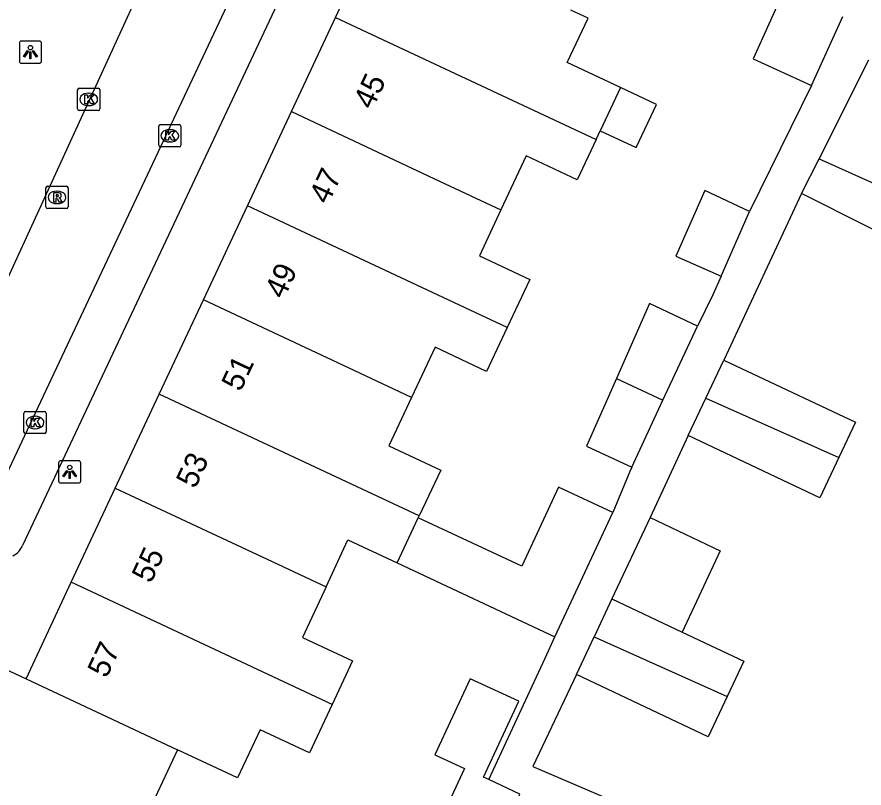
# Model space of a CAD drawing. Extents: x 159822 to 160765, y 380693 to 381634.
# Drawn here: x 160203.01 to 160241.09, y 381322.41 to 381357.05 of the extents above; entities that cross this region are included whole.
import ezdxf

# ---------------------------------------------------------------- set-up
doc = ezdxf.new("R2010")
doc.units = 0
for name, color, linetype in [('IMGEO_Kolk', 7, 'Continuous'), ('IMGEO_Lichtpunt', 7, 'Continuous'), ('IMGEO_Pand', 7, 'Continuous'), ('IMGEO_Pand_nummerreeks', 7, 'Continuous'), ('IMGEO_Rijbaan_lokaal_open', 7, 'Continuous'), ('IMGEO_Rioolput', 7, 'Continuous'), ('IMGEO_Voetpad_halfverhard', 7, 'Continuous'), ('IMGEO_Voetpad_open', 7, 'Continuous')]:
    doc.layers.add(name, color=color, linetype=linetype)

msp = doc.modelspace()

# ---------------------------------------------------------------- linework, layer by layer
at = {"layer": 'IMGEO_Kolk'}
for p, q in [((160205.734, 381352.924), (160205.734, 381353.776)), ((160205.809, 381353.85), (160206.661, 381353.85)), ((160206.222, 381353.63), (160206.247, 381353.63)), ((160206.735, 381353.776), (160206.735, 381352.924)), ((160206.661, 381352.85), (160205.809, 381352.85)), ((160206.245, 381353.07), (160206.22, 381353.07)), ((160209.379, 381351.29), (160209.379, 381352.142)), ((160209.454, 381352.216), (160210.306, 381352.216)), ((160210.38, 381352.142), (160210.38, 381351.29)), ((160209.867, 381351.996), (160209.892, 381351.996)), ((160209.89, 381351.436), (160209.865, 381351.436)), ((160210.306, 381351.216), (160209.454, 381351.216)), ((160203.32, 381338.407), (160203.32, 381339.259)), ((160203.395, 381339.333), (160204.247, 381339.333)), ((160203.808, 381339.113), (160203.833, 381339.113)), ((160204.321, 381339.259), (160204.321, 381338.407)), ((160204.247, 381338.333), (160203.395, 381338.333)), ((160203.831, 381338.553), (160203.806, 381338.553))]:
    msp.add_line(p, q, dxfattribs=at)
for points in [[(160205.734, 381352.924), (160205.734, 381353.776)], [(160205.809, 381353.85), (160206.661, 381353.85)], [(160206.055, 381353.55), (160206.178, 381353.55), (160206.178, 381353.399), (160206.308, 381353.55), (160206.472, 381353.55), (160206.326, 381353.399), (160206.479, 381353.15), (160206.327, 381353.15), (160206.242, 381353.314), (160206.178, 381353.247), (160206.178, 381353.15), (160206.055, 381353.15), (160206.055, 381353.55)], [(160206.735, 381353.776), (160206.735, 381352.924)], [(160206.661, 381352.85), (160205.809, 381352.85)], [(160209.379, 381351.29), (160209.379, 381352.142)], [(160209.454, 381352.216), (160210.306, 381352.216)], [(160210.38, 381352.142), (160210.38, 381351.29)], [(160209.7, 381351.916), (160209.823, 381351.916), (160209.823, 381351.765), (160209.953, 381351.916), (160210.117, 381351.916), (160209.971, 381351.765), (160210.124, 381351.516), (160209.972, 381351.516), (160209.887, 381351.68), (160209.823, 381351.613), (160209.823, 381351.516), (160209.7, 381351.516), (160209.7, 381351.916)], [(160210.306, 381351.216), (160209.454, 381351.216)], [(160203.32, 381338.407), (160203.32, 381339.259)], [(160203.395, 381339.333), (160204.247, 381339.333)], [(160204.321, 381339.259), (160204.321, 381338.407)], [(160203.641, 381339.033), (160203.764, 381339.033), (160203.764, 381338.882), (160203.894, 381339.033), (160204.058, 381339.033), (160203.912, 381338.882), (160204.065, 381338.633), (160203.913, 381338.633), (160203.828, 381338.797), (160203.764, 381338.73), (160203.764, 381338.633), (160203.641, 381338.633), (160203.641, 381339.033)], [(160204.247, 381338.333), (160203.395, 381338.333)]]:
    msp.add_lwpolyline(points, dxfattribs=at)
for centre, start, end in [((160205.811, 381353.774), 91.552, 178.448), ((160205.811, 381353.774), 91.552, 178.448), ((160206.659, 381353.774), 1.552, 88.448), ((160206.659, 381353.774), 1.552, 88.448), ((160205.811, 381352.926), 181.552, 268.448), ((160205.811, 381352.926), 181.552, 268.448), ((160206.659, 381352.926), 271.552, 358.448), ((160206.659, 381352.926), 271.552, 358.448), ((160209.456, 381352.14), 91.552, 178.448), ((160209.456, 381352.14), 91.552, 178.448), ((160210.304, 381352.14), 1.552, 88.448), ((160210.304, 381352.14), 1.552, 88.448), ((160209.456, 381351.292), 181.552, 268.448), ((160209.456, 381351.292), 181.552, 268.448), ((160210.304, 381351.292), 271.552, 358.448), ((160210.304, 381351.292), 271.552, 358.448), ((160203.397, 381339.257), 91.552, 178.448), ((160203.397, 381339.257), 91.552, 178.448), ((160204.245, 381339.257), 1.552, 88.448), ((160204.245, 381339.257), 1.552, 88.448), ((160203.397, 381338.409), 181.552, 268.448), ((160203.397, 381338.409), 181.552, 268.448), ((160204.245, 381338.409), 271.552, 358.448), ((160204.245, 381338.409), 271.552, 358.448)]:
    msp.add_arc(centre, 0.0765, start, end, dxfattribs=at)
for centre, major_axis, ratio, start_param, end_param in [((160206.221, 381353.35), (-0.387, 0.002), 0.722429, 4.712389, 7.853982), ((160206.246, 381353.35), (-0.39, 0.002), 0.717154, 1.570796, 4.712389), ((160209.866, 381351.716), (-0.387, 0.002), 0.722429, 4.712389, 7.853982), ((160209.891, 381351.716), (-0.39, 0.002), 0.717154, 1.570796, 4.712389), ((160203.807, 381338.833), (-0.387, 0.002), 0.722429, 4.712389, 7.853982), ((160203.832, 381338.833), (-0.39, 0.002), 0.717154, 1.570796, 4.712389)]:
    msp.add_ellipse(centre, major_axis=major_axis, ratio=ratio, start_param=start_param, end_param=end_param, dxfattribs=at)
at = {"layer": 'IMGEO_Lichtpunt'}
for p, q in [((160203.116, 381355.876), (160203.116, 381355.069)), ((160203.116, 381355.876), (160203.116, 381355.069)), ((160204.018, 381355.971), (160203.21, 381355.971)), ((160204.018, 381355.971), (160203.21, 381355.971)), ((160204.112, 381355.069), (160204.112, 381355.876)), ((160204.112, 381355.069), (160204.112, 381355.876)), ((160203.21, 381354.975), (160204.018, 381354.975)), ((160203.21, 381354.975), (160204.018, 381354.975)), ((160204.881, 381337.018), (160204.881, 381336.211)), ((160204.881, 381337.018), (160204.881, 381336.211)), ((160205.783, 381337.113), (160204.975, 381337.113)), ((160205.783, 381337.113), (160204.975, 381337.113)), ((160205.877, 381336.211), (160205.877, 381337.018)), ((160205.877, 381336.211), (160205.877, 381337.018)), ((160204.975, 381336.117), (160205.783, 381336.117)), ((160204.975, 381336.117), (160205.783, 381336.117))]:
    msp.add_line(p, q, dxfattribs=at)
for points in [[(160203.49, 381355.54), (160203.529, 381355.512), (160203.341, 381355.25), (160203.303, 381355.277), (160203.49, 381355.54)], [(160203.592, 381355.492), (160203.639, 381355.492), (160203.639, 381355.17), (160203.592, 381355.17), (160203.592, 381355.492)], [(160203.702, 381355.512), (160203.74, 381355.539), (160203.927, 381355.277), (160203.888, 381355.249), (160203.702, 381355.512)], [(160205.255, 381336.682), (160205.294, 381336.654), (160205.106, 381336.392), (160205.068, 381336.419), (160205.255, 381336.682)], [(160205.357, 381336.634), (160205.404, 381336.634), (160205.404, 381336.312), (160205.357, 381336.312), (160205.357, 381336.634)], [(160205.467, 381336.654), (160205.505, 381336.681), (160205.692, 381336.419), (160205.653, 381336.391), (160205.467, 381336.654)]]:
    msp.add_lwpolyline(points, dxfattribs=at)
for centre in [(160203.615, 381355.674), (160205.38, 381336.816)]:
    msp.add_circle(centre, 0.0994, dxfattribs=at)
for centre, start, end in [((160203.21, 381355.876), 90, 180), ((160203.21, 381355.876), 90, 180), ((160204.018, 381355.876), 0, 90), ((160204.018, 381355.876), 0, 90), ((160203.21, 381355.069), 180, 270), ((160203.21, 381355.069), 180, 270), ((160204.018, 381355.069), 270, 0), ((160204.018, 381355.069), 270, 360), ((160204.975, 381337.018), 90, 180), ((160204.975, 381337.018), 90, 180), ((160205.783, 381337.018), 0, 90), ((160205.783, 381337.018), 0, 90), ((160204.975, 381336.211), 180, 270), ((160204.975, 381336.211), 180, 270), ((160205.783, 381336.211), 270, 0), ((160205.783, 381336.211), 270, 360)]:
    msp.add_arc(centre, 0.0946, start, end, dxfattribs=at)
at = {"layer": 'IMGEO_Pand'}
for points in [[(160217.324, 381357.031), (160219.354, 381361.369)], [(160237.517, 381358.299), (160236.096, 381355.175), (160238.727, 381353.98)], [(160230.136, 381353.883), (160227.741, 381355.003), (160228.678, 381357.005), (160227.909, 381357.365)], [(160215.345, 381352.802), (160217.324, 381357.031)], [(160217.324, 381357.031), (160229.043, 381351.547)], [(160238.727, 381353.98), (160240.135, 381357.076)], [(160239.064, 381350.674), (160241.303, 381355.124)], [(160230.136, 381353.883), (160229.227, 381351.94)], [(160229.227, 381351.94), (160230.844, 381351.184), (160231.753, 381353.127), (160230.136, 381353.883)], [(160213.366, 381348.573), (160215.345, 381352.802)], [(160215.345, 381352.802), (160222.04, 381349.668), (160224.767, 381348.392)], [(160229.043, 381351.547), (160229.227, 381351.94)], [(160229.043, 381351.547), (160228.195, 381349.735), (160225.898, 381350.81), (160224.767, 381348.392)], [(160238.282, 381349.121), (160239.064, 381350.674)], [(160239.064, 381350.674), (160245.216, 381347.931)], [(160235.942, 381348.308), (160233.929, 381349.25), (160232.629, 381346.309), (160234.661, 381345.41)], [(160245.216, 381347.931), (160244.293, 381346.096), (160238.282, 381349.121)], [(160211.387, 381344.343), (160213.366, 381348.573)], [(160225.048, 381343.105), (160213.366, 381348.573)], [(160224.767, 381348.392), (160223.798, 381346.321), (160226.059, 381345.264), (160225.048, 381343.105)], [(160234.661, 381345.41), (160235.942, 381348.308)], [(160209.408, 381340.114), (160211.387, 381344.343)], [(160220.75, 381339.962), (160218.164, 381341.172), (160211.387, 381344.343)], [(160233.602, 381343.169), (160231.442, 381344.177), (160229.956, 381340.817)], [(160225.048, 381343.105), (160224.122, 381341.126), (160221.803, 381342.211), (160220.75, 381339.962)], [(160232.047, 381339.838), (160233.602, 381343.169)], [(160233.975, 381339.933), (160234.78, 381341.64)], [(160234.78, 381341.64), (160240.703, 381338.849), (160239.957, 381337.266)], [(160229.956, 381340.817), (160228.611, 381337.773), (160230.641, 381336.825)], [(160229.956, 381340.817), (160232.047, 381339.838)], [(160207.429, 381335.885), (160209.408, 381340.114)], [(160221.094, 381334.645), (160209.408, 381340.114)], [(160220.75, 381339.962), (160219.732, 381337.787), (160222.055, 381336.699), (160221.094, 381334.645)], [(160230.641, 381336.825), (160232.047, 381339.838)], [(160233.179, 381338.244), (160233.975, 381339.933)], [(160233.975, 381339.933), (160239.957, 381337.266)], [(160239.957, 381337.266), (160239.103, 381335.453), (160233.179, 381338.244)], [(160205.45, 381331.655), (160207.429, 381335.885)], [(160207.429, 381335.885), (160214.254, 381332.691), (160216.902, 381331.452)], [(160229.8, 381334.786), (160227.355, 381335.927), (160225.701, 381332.383), (160225.254, 381332.592), (160221.051, 381334.554)], [(160220.101, 381332.522), (160221.051, 381334.554)], [(160221.051, 381334.554), (160221.094, 381334.645)], [(160227.194, 381329.201), (160229.8, 381334.786)], [(160231.475, 381334.559), (160229.754, 381330.905)], [(160231.475, 381334.559), (160234.626, 381333.074), (160232.904, 381329.421)], [(160216.902, 381331.452), (160217.888, 381333.558), (160220.101, 381332.522)], [(160220.101, 381332.522), (160227.194, 381329.201)], [(160203.421, 381327.319), (160205.45, 381331.655)], [(160217.18, 381326.166), (160205.45, 381331.655)], [(160216.902, 381331.452), (160215.838, 381329.177), (160218.095, 381328.121), (160217.18, 381326.166)], [(160229.754, 381330.905), (160228.95, 381329.198)], [(160229.754, 381330.905), (160232.904, 381329.421)], [(160228.154, 381327.509), (160228.95, 381329.198)], [(160228.95, 381329.198), (160234.931, 381326.531)], [(160232.904, 381329.421), (160235.677, 381328.114), (160234.931, 381326.531)], [(160198.686, 381324.132), (160200.76, 381328.565), (160203.421, 381327.319)], [(160203.421, 381327.319), (160210.219, 381324.135)], [(160224.219, 381322.793), (160223.986, 381322.901), (160225.567, 381326.311), (160223.382, 381327.324), (160221.799, 381323.908), (160223.126, 381323.297), (160221.551, 381319.898), (160222.421, 381319.495)], [(160234.931, 381326.531), (160234.077, 381324.718), (160228.154, 381327.509)], [(160217.18, 381326.166), (160216.161, 381323.99), (160213.937, 381325.03), (160212.924, 381322.868), (160210.219, 381324.135)], [(160210.219, 381324.135), (160209.096, 381321.736), (160211.329, 381320.69), (160210.378, 381318.659)], [(160225.471, 381321.826), (160225.62, 381322.143), (160224.219, 381322.793)]]:
    msp.add_lwpolyline(points, dxfattribs=at)
at = {"layer": 'IMGEO_Rijbaan_lokaal_open'}
for points in [[(160214.068, 381361.802), (160213.839, 381360.932), (160213.284, 381359.351), (160199.639, 381330.369)], [(160209.453, 381360.273), (160197.039, 381333.242)]]:
    msp.add_lwpolyline(points, dxfattribs=at)
at = {"layer": 'IMGEO_Rioolput'}
for p, q in [((160204.307, 381348.522), (160204.307, 381349.374)), ((160204.382, 381349.448), (160205.234, 381349.448)), ((160205.308, 381349.374), (160205.308, 381348.522)), ((160204.795, 381349.228), (160204.82, 381349.228)), ((160204.818, 381348.668), (160204.793, 381348.668)), ((160205.234, 381348.448), (160204.382, 381348.448))]:
    msp.add_line(p, q, dxfattribs=at)
for points in [[(160204.307, 381348.522), (160204.307, 381349.374)], [(160204.382, 381349.448), (160205.234, 381349.448)], [(160205.308, 381349.374), (160205.308, 381348.522)], [(160204.896, 381349.146), (160204.644, 381349.148), (160204.644, 381348.748)], [(160204.822, 381349.067), (160204.768, 381349.067), (160204.768, 381348.986)], [(160204.768, 381348.986), (160204.82, 381348.986)], [(160204.644, 381348.748), (160204.768, 381348.748), (160204.768, 381348.91), (160204.779, 381348.91)], [(160204.826, 381348.881), (160204.897, 381348.748), (160205.037, 381348.748), (160204.972, 381348.874)], [(160205.234, 381348.448), (160204.382, 381348.448)]]:
    msp.add_lwpolyline(points, dxfattribs=at)
for centre, radius, start, end in [((160204.384, 381349.372), 0.0765, 91.552, 178.448), ((160204.384, 381349.372), 0.0765, 91.552, 178.448), ((160205.232, 381349.372), 0.0765, 1.552, 88.448), ((160205.232, 381349.372), 0.0765, 1.552, 88.448), ((160204.804, 381349.175), 0.19, 274.7715, 282.9687), ((160204.828, 381348.971), 0.0964, 77.0061, 93.1865), ((160204.842, 381349.028), 0.0378, 276.6634, 79.6772), ((160204.895, 381349.036), 0.109, 350.3612, 89.416), ((160204.893, 381349.036), 0.112, 277.5842, 350.9817), ((160204.778, 381348.857), 0.0533, 26.0293, 88.6989), ((160204.877, 381348.821), 0.108, 29.5134, 73.7905), ((160204.384, 381348.524), 0.0765, 181.552, 268.448), ((160204.384, 381348.524), 0.0765, 181.552, 268.448), ((160205.232, 381348.524), 0.0765, 271.552, 358.448), ((160205.232, 381348.524), 0.0765, 271.552, 358.448)]:
    msp.add_arc(centre, radius, start, end, dxfattribs=at)
for centre, major_axis, ratio, start_param, end_param in [((160204.794, 381348.948), (-0.387, 0.002), 0.722429, 4.712389, 7.853982), ((160204.819, 381348.948), (-0.39, 0.002), 0.717154, 1.570796, 4.712389)]:
    msp.add_ellipse(centre, major_axis=major_axis, ratio=ratio, start_param=start_param, end_param=end_param, dxfattribs=at)
at = {"layer": 'IMGEO_Voetpad_halfverhard'}
for points in [[(160238.727, 381353.98), (160235.942, 381348.308)], [(160238.282, 381349.121), (160234.78, 381341.64)], [(160234.661, 381345.41), (160234.29, 381344.571), (160233.602, 381343.169)], [(160233.179, 381338.244), (160231.475, 381334.559)], [(160230.641, 381336.825), (160230.551, 381336.632), (160229.8, 381334.786)], [(160224.219, 381322.793), (160226.75, 381328.25), (160227.194, 381329.201)], [(160228.154, 381327.509), (160226.205, 381323.374), (160250.095, 381313.134)]]:
    msp.add_lwpolyline(points, dxfattribs=at)
at = {"layer": 'IMGEO_Voetpad_open'}
msp.add_lwpolyline([(160214.068, 381361.802), (160214.09, 381361.566), (160215.252, 381359.334), (160215.185, 381358.665), (160203.252, 381333.315)], dxfattribs=at)
msp.add_arc((160202.475, 381333.592), 0.825, 295.4195, 340.3631, dxfattribs=at)

# ---------------------------------------------------------------- texts
at = {"layer": 'IMGEO_Pand_nummerreeks'}
for s, rotation, p in [('45', 64.9237, (160218.987, 381352.847)), ('47', 64.9237, (160216.996, 381348.59)), ('49', 64.9237, (160215.004, 381344.334)), ('51', 64.9237, (160213.06, 381340.18)), ('53', 64.9218, (160211.021, 381335.821)), ('55', 64.9237, (160209.029, 381331.565)), ('57', 64.9218, (160207.037, 381327.308))]:
    msp.add_text(s, height=1, rotation=rotation, dxfattribs=at).set_placement(p)

doc.saveas('drawing.dxf')
